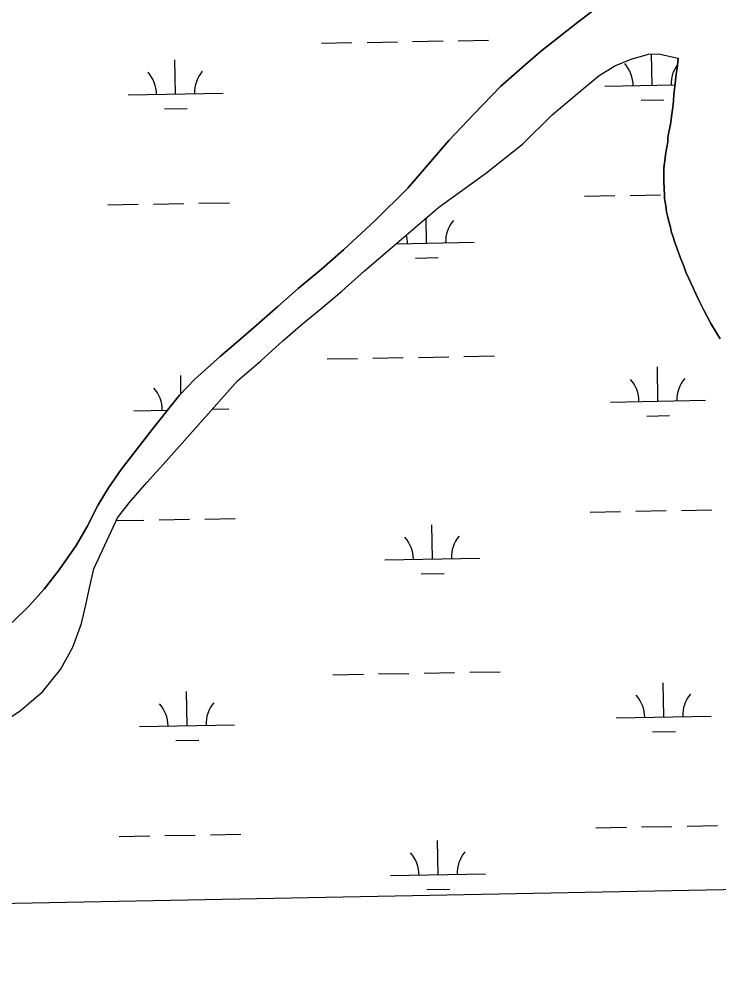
# Model space of a CAD drawing. Extents: x 3957609 to 3995875, y 234277 to 260273.
# Drawn here: x 3965941 to 3966677, y 239698 to 240707 of the extents above; entities that cross this region are included whole.
import ezdxf

# ---------------------------------------------------------------- set-up
doc = ezdxf.new("R2010")
doc.units = 0
for name, color, linetype in [('V-GRID-FRAM', 7, 'Continuous'), ('V-TOPO-SHOR', 7, 'Continuous'), ('V-WETL-SWMP', 7, 'Continuous')]:
    doc.layers.add(name, color=color, linetype=linetype)

msp = doc.modelspace()

# ---------------------------------------------------------------- linework, layer by layer
at = {"layer": 'V-GRID-FRAM'}
for points in [[(3961534.646, 257877.621), (3993438.57, 258485.581), (3993792.928, 240306.336), (3961873.139, 239698.074), (3961534.646, 257877.621)], [(3993792.928, 240306.336), (3961873.139, 239698.074)]]:
    msp.add_lwpolyline(points, dxfattribs=at)
at = {"layer": 'V-TOPO-SHOR'}
for points in [[(3965933.199, 240071.337), (3965950.824, 240088.558), (3965966.862, 240106.403), (3965982.883, 240126.78), (3966000.771, 240152.241), (3966012.356, 240172.59), (3966023.927, 240195.157), (3966034.577, 240213.281), (3966048.073, 240232.377), (3966083.252, 240277.589), (3966109.325, 240310.705), (3966125.684, 240327.601), (3966152.767, 240351.853), (3966169.145, 240365.898), (3966190.25, 240384.095), (3966212.923, 240404.2), (3966234.339, 240423.029), (3966258.913, 240443.464), (3966282.217, 240463.891), (3966314.958, 240494.517), (3966349.891, 240528.958), (3966392.959, 240578.974), (3966419.699, 240607.026), (3966447.384, 240635.716), (3966476.357, 240661.251), (3966490.847, 240673.699), (3966528.979, 240703.726), (3966556.082, 240724.495)], [(3965914.136, 239960.028), (3965942.206, 239978.585), (3965965.199, 239998.377), (3965984.366, 240021.943), (3965997.199, 240045.468), (3966006.22, 240070.235), (3966010.843, 240089.906), (3966014.84, 240107.988), (3966019.463, 240127.657), (3966044.131, 240181.669), (3966056.38, 240197.272), (3966075.246, 240218.619), (3966095.37, 240241.243), (3966170.517, 240325.997), (3966195.087, 240346.75), (3966218.389, 240367.809), (3966238.859, 240386), (3966258.395, 240401.65), (3966280.446, 240420.168), (3966304.379, 240441.55), (3966328.316, 240462.298), (3966382.491, 240508.9), (3966431.674, 240544.07), (3966470.75, 240575.055), (3966501.904, 240605.985), (3966528.364, 240628.651), (3966551.363, 240647.49), (3966567.768, 240657.736), (3966585.143, 240664.818), (3966603.163, 240670.006), (3966613.614, 240670.391), (3966634.565, 240665.687)], [(3966678.642, 240370.134), (3966674.8, 240376.444), (3966669.033, 240386.225), (3966665.189, 240392.85), (3966661.341, 240400.11), (3966656.2, 240410.848), (3966652.989, 240417.477), (3966649.778, 240424.424), (3966645.278, 240434.214), (3966642.704, 240440.214), (3966640.445, 240446.534), (3966637.226, 240454.433), (3966635.286, 240460.123), (3966633.357, 240464.86), (3966630.772, 240472.446), (3966629.154, 240477.502), (3966627.539, 240482.243), (3966625.91, 240489.2), (3966624.614, 240493.626), (3966623.307, 240499.637), (3966622.331, 240503.747), (3966621.991, 240507.231), (3966621.005, 240512.292), (3966620.018, 240517.985), (3966619.986, 240523.054), (3966619.648, 240526.22), (3966619.625, 240529.386), (3966619.275, 240534.768), (3966619.248, 240538.569), (3966619.224, 240542.371), (3966619.496, 240549.024), (3966619.787, 240553.143), (3966620.391, 240557.581), (3966620.983, 240563.922), (3966621.905, 240568.044), (3966622.515, 240571.849), (3966623.426, 240577.557), (3966623.715, 240581.678), (3966624.319, 240586.116), (3966625.544, 240592.776), (3966626.777, 240597.853), (3966627.369, 240604.191), (3966628.886, 240614.02), (3966629.478, 240620.358), (3966630.066, 240627.332), (3966631.258, 240638.741), (3966632.161, 240646.032), (3966633.664, 240658.08), (3966634.565, 240665.687)]]:
    msp.add_lwpolyline(points, dxfattribs=at)
at = {"layer": 'V-WETL-SWMP'}
for p, q in [((3966556.082, 240724.495), (3966528.978, 240703.726)), ((3966528.978, 240703.726), (3966490.847, 240673.699)), ((3966402.945, 240684.093), (3966434.939, 240684.674)), ((3966258.968, 240681.475), (3966290.963, 240682.057)), ((3966306.96, 240682.347), (3966338.955, 240682.929)), ((3966354.952, 240683.22), (3966386.947, 240683.802)), ((3966105.324, 240627.931), (3966104.67, 240663.925)), ((3966490.847, 240673.699), (3966476.358, 240661.25)), ((3966567.767, 240657.736), (3966585.142, 240664.819)), ((3966585.142, 240664.819), (3966603.164, 240670.006)), ((3966603.164, 240670.006), (3966613.614, 240670.392)), ((3966607.149, 240637.055), (3966606.548, 240670.131)), ((3966613.614, 240670.392), (3966634.565, 240665.687)), ((3966634.565, 240665.687), (3966633.664, 240658.08)), ((3966476.358, 240661.25), (3966447.385, 240635.717)), ((3966551.363, 240647.491), (3966567.767, 240657.736)), ((3966633.664, 240658.08), (3966632.16, 240646.033)), ((3966528.364, 240628.65), (3966551.363, 240647.491)), ((3966632.16, 240646.033), (3966631.258, 240638.742)), ((3966447.385, 240635.717), (3966419.699, 240607.026)), ((3966557.158, 240636.146), (3966631.127, 240637.491)), ((3966631.258, 240638.742), (3966630.066, 240627.331)), ((3966055.333, 240627.022), (3966155.316, 240628.84)), ((3966501.905, 240605.986), (3966528.364, 240628.65)), ((3966630.066, 240627.331), (3966629.479, 240620.359)), ((3966595.432, 240621.409), (3966619.428, 240621.845)), ((3966628.887, 240614.02), (3966627.368, 240604.191)), ((3966629.479, 240620.359), (3966628.887, 240614.02)), ((3966093.607, 240612.284), (3966117.603, 240612.72)), ((3966419.699, 240607.026), (3966392.959, 240578.974)), ((3966470.75, 240575.054), (3966501.905, 240605.986)), ((3966627.368, 240604.191), (3966626.777, 240597.852)), ((3966626.777, 240597.852), (3966625.543, 240592.775)), ((3966624.32, 240586.116), (3966623.716, 240581.677)), ((3966625.543, 240592.775), (3966624.32, 240586.116)), ((3966392.959, 240578.974), (3966349.892, 240528.958)), ((3966431.675, 240544.07), (3966470.75, 240575.054)), ((3966623.426, 240577.558), (3966622.514, 240571.85)), ((3966623.716, 240581.677), (3966623.426, 240577.558)), ((3966620.982, 240563.921), (3966620.391, 240557.582)), ((3966621.905, 240568.045), (3966620.982, 240563.921)), ((3966622.514, 240571.85), (3966621.905, 240568.045)), ((3966619.786, 240553.144), (3966619.497, 240549.024)), ((3966620.391, 240557.582), (3966619.786, 240553.144)), ((3966382.492, 240508.901), (3966431.675, 240544.07)), ((3966619.497, 240549.024), (3966619.224, 240542.371)), ((3966619.224, 240542.371), (3966619.249, 240538.57)), ((3966619.249, 240538.57), (3966619.274, 240534.769)), ((3966619.274, 240534.769), (3966619.626, 240529.386)), ((3966349.892, 240528.958), (3966314.959, 240494.517)), ((3966619.626, 240529.386), (3966619.647, 240526.219)), ((3966619.647, 240526.219), (3966619.985, 240523.054)), ((3966619.985, 240523.054), (3966620.018, 240517.986)), ((3966082.019, 240512.056), (3966114.014, 240512.638)), ((3966130.011, 240512.928), (3966162.006, 240513.51)), ((3966535.852, 240520.308), (3966567.847, 240520.89)), ((3966583.844, 240521.181), (3966615.839, 240521.762)), ((3966620.018, 240517.986), (3966621.006, 240512.291)), ((3966034.027, 240511.183), (3966066.022, 240511.765)), ((3966328.316, 240462.297), (3966382.492, 240508.901)), ((3966621.006, 240512.291), (3966621.99, 240507.23)), ((3966621.99, 240507.23), (3966622.33, 240503.748)), ((3966622.33, 240503.748), (3966623.307, 240499.636)), ((3966314.959, 240494.517), (3966282.218, 240463.892)), ((3966369.66, 240470.848), (3966369.176, 240497.446)), ((3966623.307, 240499.636), (3966624.614, 240493.627)), ((3966624.614, 240493.627), (3966625.91, 240489.201)), ((3966625.91, 240489.201), (3966627.539, 240482.243)), ((3966627.539, 240482.243), (3966629.154, 240477.502)), ((3966629.154, 240477.502), (3966630.772, 240472.445)), ((3966630.772, 240472.445), (3966633.356, 240464.86)), ((3966282.218, 240463.892), (3966258.912, 240443.465)), ((3966304.379, 240441.549), (3966328.316, 240462.297)), ((3966337.579, 240470.265), (3966419.652, 240471.757)), ((3966633.356, 240464.86), (3966635.287, 240460.122)), ((3966357.942, 240455.202), (3966381.938, 240455.638)), ((3966635.287, 240460.122), (3966637.225, 240454.433)), ((3966637.225, 240454.433), (3966640.445, 240446.535)), ((3966258.912, 240443.465), (3966234.339, 240423.03)), ((3966640.445, 240446.535), (3966642.704, 240440.215)), ((3966280.446, 240420.168), (3966304.379, 240441.549)), ((3966642.704, 240440.215), (3966645.278, 240434.214)), ((3966645.278, 240434.214), (3966649.777, 240424.424)), ((3966234.339, 240423.03), (3966212.923, 240404.2)), ((3966649.777, 240424.424), (3966652.99, 240417.477)), ((3966258.395, 240401.65), (3966280.446, 240420.168)), ((3966652.99, 240417.477), (3966656.201, 240410.847)), ((3966212.923, 240404.2), (3966190.249, 240384.094)), ((3966238.859, 240386), (3966258.395, 240401.65)), ((3966656.201, 240410.847), (3966661.34, 240400.111)), ((3966661.34, 240400.111), (3966665.189, 240392.851)), ((3966665.189, 240392.851), (3966669.034, 240386.225)), ((3966190.249, 240384.094), (3966169.146, 240365.899)), ((3966218.389, 240367.809), (3966238.859, 240386)), ((3966669.034, 240386.225), (3966674.8, 240376.444)), ((3966674.8, 240376.444), (3966678.642, 240370.134)), ((3966169.146, 240365.899), (3966152.767, 240351.854)), ((3966195.088, 240346.749), (3966218.389, 240367.809)), ((3966152.767, 240351.854), (3966125.685, 240327.601)), ((3966361.001, 240350.6), (3966392.995, 240351.182)), ((3966408.993, 240351.473), (3966440.987, 240352.054)), ((3966170.517, 240325.997), (3966195.088, 240346.749)), ((3966265.016, 240348.855), (3966297.011, 240349.436)), ((3966313.008, 240349.727), (3966345.003, 240350.309)), ((3966111.06, 240312.497), (3966110.718, 240331.305)), ((3966613.197, 240304.435), (3966612.543, 240340.429)), ((3966095.37, 240241.242), (3966170.517, 240325.997)), ((3966125.685, 240327.601), (3966109.325, 240310.705)), ((3966109.325, 240310.705), (3966083.252, 240277.589)), ((3966563.206, 240303.526), (3966663.189, 240305.344)), ((3966061.381, 240294.402), (3966096.999, 240295.049)), ((3966143.833, 240295.901), (3966161.364, 240296.22)), ((3966601.48, 240288.789), (3966625.476, 240289.225)), ((3966083.252, 240277.589), (3966048.073, 240232.377)), ((3966075.246, 240218.619), (3966095.37, 240241.242)), ((3966048.073, 240232.377), (3966034.578, 240213.282)), ((3966034.578, 240213.282), (3966023.928, 240195.156)), ((3966056.381, 240197.272), (3966075.246, 240218.619)), ((3966023.928, 240195.156), (3966012.356, 240172.589)), ((3966044.131, 240181.669), (3966056.381, 240197.272)), ((3966637.884, 240189.433), (3966669.879, 240190.015)), ((3966019.463, 240127.657), (3966044.131, 240181.669)), ((3966088.067, 240179.436), (3966120.062, 240180.018)), ((3966136.059, 240180.308), (3966168.054, 240180.89)), ((3966541.9, 240187.688), (3966573.895, 240188.27)), ((3966589.892, 240188.561), (3966621.887, 240189.142)), ((3966012.356, 240172.589), (3966000.771, 240152.24)), ((3966042.735, 240178.612), (3966072.07, 240179.145)), ((3966375.708, 240138.228), (3966375.053, 240174.222)), ((3966000.771, 240152.24), (3965982.883, 240126.781)), ((3966325.716, 240137.319), (3966425.7, 240139.137)), ((3965982.883, 240126.781), (3965966.862, 240106.402)), ((3966014.841, 240107.987), (3966019.463, 240127.657)), ((3966363.99, 240122.582), (3966387.986, 240123.018)), ((3965966.862, 240106.402), (3965950.825, 240088.558)), ((3966010.842, 240089.905), (3966014.841, 240107.987)), ((3966006.221, 240070.235), (3966010.842, 240089.905)), ((3965950.825, 240088.558), (3965933.2, 240071.336)), ((3965997.198, 240045.468), (3966006.221, 240070.235)), ((3965984.366, 240021.943), (3965997.198, 240045.468)), ((3965965.199, 239998.376), (3965984.366, 240021.943)), ((3966367.049, 240017.98), (3966399.043, 240018.562)), ((3966415.041, 240018.853), (3966447.035, 240019.434)), ((3966271.064, 240016.235), (3966303.059, 240016.816)), ((3966319.057, 240017.107), (3966351.051, 240017.689)), ((3965942.206, 239978.585), (3965965.199, 239998.376)), ((3966117.42, 239962.691), (3966116.766, 239998.685)), ((3966619.246, 239971.815), (3966618.591, 240007.809)), ((3965914.136, 239960.028), (3965942.206, 239978.585)), ((3966569.254, 239970.906), (3966669.237, 239972.724)), ((3966067.429, 239961.782), (3966167.412, 239963.6)), ((3966607.528, 239956.169), (3966631.524, 239956.605)), ((3966105.703, 239947.044), (3966129.699, 239947.48)), ((3966643.932, 239856.813), (3966675.927, 239857.395)), ((3966094.115, 239846.816), (3966126.11, 239847.398)), ((3966142.107, 239847.688), (3966174.102, 239848.27)), ((3966547.948, 239855.068), (3966579.943, 239855.65)), ((3966595.94, 239855.94), (3966627.935, 239856.522)), ((3966046.123, 239845.943), (3966078.118, 239846.525)), ((3966381.756, 239805.608), (3966381.101, 239841.602)), ((3968204.498, 239818.724), (3965608.641, 239769.258)), ((3966331.764, 239804.699), (3966431.748, 239806.517)), ((3966370.038, 239789.962), (3966394.035, 239790.398))]:
    msp.add_line(p, q, dxfattribs=at)
for centre, start, end in [((3966551.907, 240636.526), 0.269879, 41.813537), ((3966662.375, 240638.534), 144.188841, 181.813534), ((3966050.082, 240627.401), 0.269879, 41.813537), ((3966160.55, 240629.41), 140.269876, 181.813534), ((3966424.885, 240472.327), 140.269876, 181.813534), ((3966314.417, 240470.319), 0.269879, 15.255103), ((3966557.955, 240303.906), 0.269879, 41.813537), ((3966668.423, 240305.914), 140.269876, 181.813534), ((3966056.13, 240294.781), 0.269879, 41.813537), ((3966320.465, 240137.699), 0.269879, 41.813537), ((3966430.933, 240139.707), 140.269876, 181.813534), ((3966564.003, 239971.286), 0.269879, 41.813537), ((3966674.471, 239973.294), 140.269876, 181.813534), ((3966062.178, 239962.161), 0.269879, 41.813537), ((3966172.646, 239964.17), 140.269876, 181.813534), ((3966326.514, 239805.079), 0.269879, 41.813537), ((3966436.981, 239807.087), 140.269876, 181.813534)]:
    msp.add_arc(centre, 35.246, start, end, dxfattribs=at)

doc.saveas('drawing.dxf')
